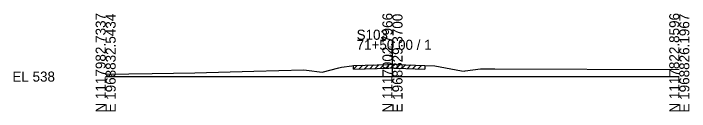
# Model space of a CAD drawing. Extents: x -26 to 163, y -10 to 45020.
# Drawn here: x -25.7 to 162.8, y 30490.3 to 30517.5 of the extents above; entities that cross this region are included whole.
import ezdxf

# ---------------------------------------------------------------- set-up
doc = ezdxf.new("R2010")
doc.units = 0
for name, color, linetype in [('RD_GPK_XS_Cell', 7, 'Continuous'), ('RD_XS_ExGround', 7, 'Continuous'), ('RD_XS_ExPaveRet', 7, 'Continuous'), ('RD_XS_TX_Elev_EX', 7, 'Continuous')]:
    doc.layers.add(name, color=color, linetype=linetype)

msp = doc.modelspace()

# ---------------------------------------------------------------- linework, layer by layer
at = {"layer": 'RD_GPK_XS_Cell'}
for p, q in [((80, 30500), (80, 30510.24)), ((0, 30500), (80, 30500)), ((80, 30500), (160, 30500))]:
    msp.add_line(p, q, dxfattribs=at)
at = {"layer": 'RD_XS_ExGround'}
for p, q in [((65.75, 30502.6), (68.67, 30502.98)), ((68.67, 30502.98), (69.16, 30503.04)), ((69.16, 30503.04), (79.02, 30503.38)), ((79.02, 30503.38), (80.14, 30503.41)), ((80.14, 30503.41), (81.04, 30503.38)), ((81.04, 30503.38), (89.01, 30503.09)), ((89.01, 30503.09), (91.77, 30502.96)), ((91.77, 30502.96), (99.26, 30501.64)), ((0, 30500.67), (12.96, 30500.89)), ((12.96, 30500.89), (24.91, 30501.02)), ((24.91, 30501.02), (41.3, 30501.48)), ((41.3, 30501.48), (55.24, 30501.88)), ((55.24, 30501.88), (56.02, 30501.77)), ((56.02, 30501.77), (60.41, 30501.23)), ((60.41, 30501.23), (65, 30502.41)), ((65, 30502.41), (65.75, 30502.6)), ((99.26, 30501.64), (99.96, 30501.52)), ((99.96, 30501.52), (100.32, 30501.57)), ((100.32, 30501.57), (104.53, 30502.17)), ((104.53, 30502.17), (105.63, 30502.12)), ((105.63, 30502.12), (108.59, 30502.18)), ((108.59, 30502.18), (160, 30502.01))]:
    msp.add_line(p, q, dxfattribs=at)
at = {"layer": 'RD_XS_ExPaveRet'}
for p, q in [((69.16, 30502.04), (70.2, 30503.08)), ((69.16, 30502.04), (69.16, 30503.04)), ((70.66, 30502.09), (71.7, 30503.13)), ((72.16, 30502.15), (73.2, 30503.18)), ((73.66, 30502.2), (74.7, 30503.23)), ((75.16, 30502.25), (76.2, 30503.28)), ((76.66, 30502.3), (77.7, 30503.33)), ((78.16, 30502.35), (79.2, 30503.38)), ((79.66, 30502.4), (80.66, 30503.4)), ((81.16, 30502.38), (82.13, 30503.34)), ((82.66, 30502.32), (83.63, 30503.29)), ((84.16, 30502.27), (85.13, 30503.23)), ((85.66, 30502.21), (86.63, 30503.18)), ((87.16, 30502.16), (88.13, 30503.12)), ((89.01, 30503.09), (89.01, 30502.09)), ((69.16, 30502.04), (79.02, 30502.38)), ((79.02, 30502.38), (80.14, 30502.41)), ((80.14, 30502.41), (81.04, 30502.38)), ((81.04, 30502.38), (89.01, 30502.09))]:
    msp.add_line(p, q, dxfattribs=at)

# ---------------------------------------------------------------- texts
at = {"layer": 'RD_GPK_XS_Cell'}
for s, p in [('N 1117982.7337', (0, 30490)), ('E 1968832.5434', (2.8, 30490)), ('N 1117902.7966', (80, 30490)), ('E 1968829.3700', (82.8, 30490)), ('N 1117822.8596', (160, 30490)), ('E 1968826.1967', (162.8, 30490))]:
    msp.add_text(s, height=2.8, rotation=90, dxfattribs=at).set_placement(p)
for s, p in [('S103', (70, 30510.24)), ('71+50.00 / 1', (70, 30507.44)), ('EL 538', (-26, 30498.6))]:
    msp.add_text(s, height=2.8, dxfattribs=at).set_placement(p)
at = {"layer": 'RD_XS_TX_Elev_EX'}
msp.add_text('541.41', height=0.8, rotation=90, dxfattribs=at).set_placement((79.9, 30505.41))

doc.saveas('drawing.dxf')
